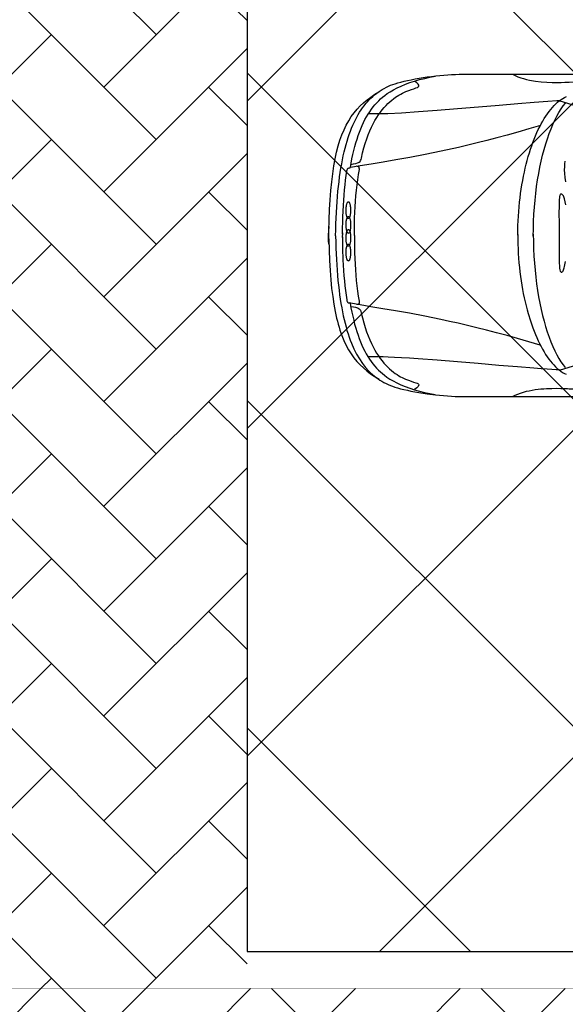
# Model space of a CAD drawing. Header units: millimetres. Extents: x 747415 to 1601423, y -236173 to 551995.
# Tile 441 of 549: x 1151282 to 1154226, y 193040 to 198354. Entities that reach past the tile are written whole.
import ezdxf

# ---------------------------------------------------------------- set-up
doc = ezdxf.new("R2010")
doc.units = ezdxf.units.MM
doc.header["$LTSCALE"] = 100
doc.header["$MEASUREMENT"] = 0
doc.layers.get('0').update_dxf_attribs({"linetype": 'CONTINUOUS', "lineweight": 0})
for name, color, linetype in [('T--A9041_VERHARDING_Parkeren', 9, 'CONTINUOUS'), ('T--L9041_VERHARDING_Wegen', 7, 'CONTINUOUS'), ('T--L9082_INRICHTING_SPECIFIEK_Auto', 8, 'CONTINUOUS')]:
    doc.layers.add(name, color=color, linetype=linetype)
doc.layers.add('T--A9041_VERHARDING_Wegen', color=21, linetype='CONTINUOUS', lineweight=0)
doc.layers.add('T--A9042_BEPLANTING', color=90, linetype='CONTINUOUS', lineweight=0)

# ---------------------------------------------------------------- blocks, each defined once
blk = doc.blocks.new('auto17')
for p, q in [((703.6, 867.6), (1533.8, 867.6)), ((115.7, 361.8), (115.3, 362.7)), ((75.7, 9.3), (75.7, -1.4)), ((75.7, -15.2), (75.7, -2.9)), ((705, -871.5), (1505.7, -871))]:
    blk.add_line(p, q)
for points in [[(37.6, 1), (38.1, 33.9), (39, 66.2), (40.5, 97.1), (41.9, 127.5), (43.8, 156.8), (45.7, 185.8), (48.1, 213.7), (50.5, 241.2), (53.3, 267.1), (56.2, 293.1), (59.5, 318.1), (62.9, 342.1), (66.7, 365.7), (70.5, 388.7), (74.8, 410.8), (79.1, 431.8), (83.8, 452.9), (88.6, 472.5), (93.8, 492.1), (99.1, 510.7), (104.8, 528.9), (110.5, 546.5), (116.7, 563.2), (123.3, 579.4), (136.7, 610.3), (151, 638.7), (166.2, 664.7), (182.4, 688.7), (199.6, 710.3), (217.7, 730.4), (226.7, 739.2), (236.7, 748), (246.2, 756.3), (256.3, 764.2), (266.7, 771.5), (277.2, 778.9), (287.7, 785.2), (298.6, 791.6), (310.1, 797), (321.5, 802.4), (333, 807.8), (344.9, 812.2), (357.7, 816.6), (372.5, 821), (388.7, 825.4), (405.8, 829.8), (424.9, 834.2), (444.4, 838.2), (486.3, 846), (531.1, 852.9), (576.9, 858.3)], [(116.2, 364.2), (120.5, 388.2), (124.8, 411.7), (130, 434.3), (135.2, 456.3), (140.5, 477.4), (146.2, 498), (152.4, 517.6), (158.6, 536.7), (165.7, 555.3), (172.4, 573), (179.6, 590.2), (187.2, 606.8), (195.3, 622.5), (203.4, 637.7), (211.9, 651.9), (220.5, 665.6), (229.6, 678.9), (239.1, 691.1), (248.6, 703.4), (258.6, 714.2), (268.6, 725), (279.1, 734.8), (290.1, 744.1), (301, 752.4), (314.4, 763.2), (330.1, 773.5), (348.2, 783.8), (368.2, 794.1), (389.6, 803.9), (413, 813.2), (437.3, 822.5), (463, 830.8), (489.6, 838.7), (517.3, 845.5), (545.9, 851.9), (574.4, 857.3)], [(576.9, 858.3), (598.7, 860.7), (620.2, 862.7), (641.6, 864.7), (662.6, 866.1), (683, 867.1), (703.1, 867.6)], [(991.7, 867.6), (1006, 860.7), (1020.8, 854.4), (1036, 849), (1051.3, 844.1), (1067, 839.6), (1082.7, 836.2), (1098.4, 833.3), (1114.1, 830.3), (1129.9, 828.4), (1145.6, 826.9), (1160.8, 825.4), (1175.6, 824.5), (1204.2, 823.5), (1230.4, 823), (1253.2, 823.5), (1272.8, 824.5), (1288, 824.9), (1297.5, 825.4), (1364.2, 825.9), (1429.9, 826.4), (1494.7, 826.4)], [(121, 381.3), (133.4, 383.8), (145.3, 385.8), (155.7, 388.7), (160, 391.2), (164.3, 394.1), (168.1, 398), (171.5, 402.4), (173.8, 408.8), (175.8, 416.6), (175.8, 415.2), (182.4, 443.1), (189.6, 469.6), (196.7, 494.6), (204.8, 518.6), (212.9, 540.6), (221.5, 561.7), (230.5, 581.3), (239.6, 600), (249.1, 617.1), (258.6, 633.8), (268.6, 649), (278.6, 662.7), (288.6, 675.9), (298.6, 688.2), (308.7, 699), (319.1, 709.8), (329.1, 719.1), (339.6, 727.4), (349.6, 735.7), (359.6, 743.1), (369.2, 749.5), (378.7, 755.3), (388.2, 760.7), (397.7, 765.6), (415.4, 774), (431.5, 780.3), (445.9, 785.2), (458.7, 789.6), (469.7, 793.1), (477.8, 796.5), (481.1, 798), (483.5, 799.9), (484.9, 801.9), (486.3, 803.9), (486.3, 805.8), (485.8, 808.3), (482.5, 813.7), (475.4, 820.5), (463.5, 829.3)], [(1246.1, 725), (1855.8, 536.7)], [(1.9, -49.5), (0.9, -44.6), (0, -32.3), (0, -16.2), (0, 0), (0, 12.2), (0.4, 17.7), (2.4, 77.9), (4.7, 134.3), (8.1, 187.2), (11.9, 237.2), (16.2, 284.3), (21.9, 327.9), (28.1, 369.6), (35.2, 408.3), (42.8, 444.1), (47.1, 461.3), (51.4, 477.9), (56.2, 493.6), (61, 509.3), (66.2, 524.5), (71.4, 538.7), (82.9, 566.1), (94.8, 591.6), (108.1, 615.6), (121.9, 637.7), (136.7, 658.3), (152.9, 677.9), (170, 696), (187.7, 713.2), (206.7, 728.9), (226.7, 744.6), (247.7, 759.3), (270.1, 773)], [(1020.3, -6.4), (1020.3, 19.6), (1021.2, 45.6), (1022.2, 71.1), (1023.2, 96.6), (1025.1, 121.6), (1027, 146.6), (1029.3, 171.5), (1032.2, 195.6), (1035.1, 219.6), (1038.4, 243.6), (1042.2, 266.7), (1046.5, 289.7), (1050.3, 312.2), (1055.1, 334.8), (1059.8, 356.4), (1065.1, 377.9), (1070.8, 399), (1076.5, 419.6), (1088.4, 459.8), (1101.3, 497.5), (1115.6, 532.8), (1122.7, 549.9), (1130.3, 566.6), (1138, 582.3), (1146.1, 598), (1154.2, 612.7), (1162.3, 626.9), (1170.8, 640.1), (1179.4, 653.4), (1188, 665.2), (1197, 676.9), (1206.1, 687.7), (1215.1, 697.5), (1224.2, 707.3), (1233.7, 715.7), (1243.2, 723.5), (1252.7, 730.8), (1262.3, 737.2), (1272.3, 742.6), (1281.8, 747.5)], [(1246.1, 724), (1240.8, 724.5), (1227, 724), (1205.1, 722.5), (1178.9, 720.5), (1146.1, 718.1), (1107, 715.2), (1019.8, 707.8), (917.9, 699.5), (807.4, 690.1), (695, 680.8), (584.9, 672), (483.5, 664.7), (436.3, 661.2), (393.4, 658.3), (355.3, 656.3), (321, 654.8), (293.4, 653.9), (272.5, 653.9), (213.9, 653.9)], [(1104.2, -7.8), (1104.6, 31.9), (1105.6, 71.1), (1107.5, 110.3), (1110.3, 148.5), (1113.7, 186.3), (1117.5, 223.5), (1122.2, 260.3), (1127.5, 295.6), (1133.2, 330.4), (1139.9, 364.7), (1146.5, 398), (1154.2, 429.9), (1162.3, 460.8), (1170.8, 490.7), (1179.9, 519.1), (1189.4, 546.5), (1198.9, 572.5), (1209.4, 597), (1219.9, 620.5), (1230.8, 642.1), (1241.8, 661.7), (1253.2, 680.3), (1265.1, 697), (1277, 711.7)], [(1140.8, 591.1), (1079.4, 572.5), (1019.8, 555.3), (962.7, 539.2), (906.4, 524), (852.1, 509.8), (800.2, 496.6), (748.8, 484.3), (699.7, 472.5), (652.1, 462.2), (605.9, 451.9), (561.6, 442.6), (519.2, 434.3), (436.8, 418.6), (361.5, 404.9), (292.9, 393.6), (228.1, 382.8), (169.5, 373), (117.2, 364.2)], [(74.8, 5.9), (75.3, 69.6), (77.1, 130.4), (80.5, 187.8), (82.9, 215.7), (84.8, 243.1), (87.6, 269.6), (90.5, 295.6), (93.8, 321.1), (97.6, 345.6), (97.6, 345.6), (97.6, 346.6), (97.6, 347), (98.6, 351.4), (100, 354.4), (101, 356.8), (102.4, 358.8), (103.8, 360.3), (105.7, 361.3), (109.1, 362.2), (112.9, 362.7), (117.2, 363.7)], [(139.1, -1.4), (139.1, 30.4), (139.6, 61.8), (140.5, 92.6), (141.5, 123), (142.4, 153.4), (144.3, 183.3), (146.7, 212.7), (149.1, 241.7), (152.4, 270.1), (155.7, 298.5), (160, 326), (164.8, 353.4), (165.3, 356.8), (164.8, 359.8), (164.8, 362.7), (164.3, 365.2), (163.4, 366.7), (162.4, 367.6), (160.5, 368.6), (158.6, 369.6), (155.3, 370.6), (151.5, 371.1)], [(1243.7, -13.2), (1243.7, 42.7), (1243.2, 91.2), (1243.7, 130.9), (1244.2, 148.5), (1245.1, 163.2), (1246.1, 175), (1247.5, 184.8), (1249.4, 191.7), (1252.3, 194.6), (1255.2, 196.1), (1258, 196.1), (1260.4, 195.1), (1262.8, 192.6), (1265.1, 189.2), (1267.5, 184.8), (1269.4, 179.4), (1271.3, 172.5), (1273.2, 165.2), (1275.1, 156.8), (1276.6, 148), (1278, 138.2)], [(1279.4, -166.1), (1276.6, -183.8), (1273.2, -199), (1269, -210.3), (1266.6, -215.2), (1264.2, -218.6), (1261.3, -221.6), (1258.5, -223.5), (1255.6, -224.5), (1252.3, -224), (1250.9, -223.5), (1249.4, -221.6), (1248, -218.6), (1247, -215.7), (1246.1, -211.2), (1245.1, -205.8), (1244.2, -194.1), (1243.2, -178.9), (1243.2, -160.7), (1242.8, -119.6), (1243.2, -69.6), (1243.7, -13.2), (1243.7, -13.2)], [(1280.4, -290.1), (1276.6, -313.7), (1274.2, -336.2), (1273.2, -355.3), (1273.7, -372.5), (1274.7, -388.2), (1277, -402.4)], [(1.4, 44.6), (0, 27), (0, -6.8), (0.4, -25), (2.4, -85.3), (4.7, -141.6), (8.1, -194.1), (11.9, -244.6), (16.6, -291.1), (21.9, -334.8), (28.1, -376.4), (35.2, -414.7), (43.3, -450.4), (51.9, -484.3), (61.4, -515.6), (71.9, -544.5), (83.3, -571.5), (95.3, -597), (108.6, -620.5), (122.4, -642.6), (137.7, -663.1), (153.8, -682.3), (170.5, -700.4), (188.6, -717.1), (207.7, -733.3), (227.7, -748.4), (248.6, -763.2), (271, -776.9)], [(37.6, 1), (38.1, -31.8), (39.5, -64.2), (40.5, -95.1), (41.9, -125.4), (43.8, -155.4), (45.7, -183.8), (48.1, -212.2), (50.5, -239.7), (53.3, -266.1), (56.2, -291.6), (59.5, -317.1), (62.9, -341.1), (66.7, -364.7), (70.5, -387.7), (74.8, -409.7), (79.1, -431.8), (83.8, -452.4), (89.1, -472.5), (94.3, -492.1), (99.5, -511.2), (105.2, -529.3), (111, -547), (117.2, -564.2), (123.8, -580.3), (130.5, -596), (137.2, -611.2), (144.3, -625.9), (151.5, -640.1), (159.1, -653.4), (167.2, -666.6), (174.8, -678.9), (183.4, -690.6), (192, -701.9), (200.5, -713.2), (209.6, -723.5), (218.6, -733.3), (228.1, -742.6), (237.7, -751.4), (247.7, -759.7), (257.7, -767.6), (267.7, -775.4), (278.6, -782.3), (289.1, -789.1), (300.1, -795), (311.5, -800.9), (322.9, -806.3), (334.4, -811.7), (346.3, -816.1), (359.1, -820.5), (373.9, -824.9), (390.1, -829.3), (407.3, -833.7), (426.3, -838.2), (445.9, -842.1), (466.3, -846), (487.8, -849.9), (509.7, -853.3), (532, -856.8), (554.9, -859.7), (577.8, -862.7)], [(1104.2, 2.5), (1104.6, -37.2), (1105.6, -76.5), (1107.5, -115.7), (1110.3, -153.9), (1113.7, -191.6), (1117.5, -228.4), (1122.2, -265.2), (1127.5, -300.9), (1133.7, -335.8), (1139.9, -369.6), (1147, -402.4), (1154.7, -434.3), (1162.7, -465.2), (1171.3, -495.1), (1180.3, -523.5), (1189.9, -550.9), (1199.9, -576.9), (1209.9, -600.9), (1220.4, -624.5), (1231.3, -646), (1242.8, -665.6), (1254.2, -684.3), (1266.1, -700.9), (1278, -715.6)], [(75.7, -8.8), (75.7, -41.2), (76.2, -72.5), (77.1, -102.9), (78.1, -133.3), (79.5, -162.7), (81.4, -191.6), (83.3, -219.6), (85.7, -247.5), (88.6, -274), (91.4, -300.5), (94.8, -325.9), (98.6, -351), (99.5, -355.3), (101, -358.8), (101.9, -361.2), (103.4, -363.2), (104.8, -364.2), (106.7, -365.1), (110, -366.1), (113.8, -366.6), (118.1, -367.6)], [(139.1, -1.4), (139.1, -33.3), (139.6, -64.7), (140.5, -95.6), (141.5, -126.5), (143.4, -156.8), (145.3, -186.7), (147.6, -216.2), (150, -245.1), (153.4, -274), (157.2, -301.9), (161.5, -329.9), (166.2, -357.3), (166.2, -360.7), (165.7, -363.7), (165.7, -366.6), (165.3, -369.1), (164.3, -370.5), (163.4, -371.5), (161.5, -372.5), (159.6, -373.5), (156.2, -374.5), (152.4, -375)], [(1020.8, -2.9), (1020.8, -28.9), (1021.7, -54.9), (1022.7, -80.4), (1023.7, -105.9), (1025.5, -130.8), (1027.5, -155.4), (1029.8, -180.4), (1032.7, -204.4), (1035.6, -228.4), (1039.4, -251.9), (1042.7, -275), (1047, -298), (1051.3, -320.6), (1056, -342.6), (1060.8, -364.2), (1066.1, -385.7), (1071.3, -406.3), (1077, -426.9), (1083.2, -447), (1089.4, -466.6), (1095.6, -485.3), (1102.2, -503.9), (1109.4, -522), (1116.5, -539.2), (1123.7, -556.3), (1131.3, -572.5), (1138.9, -588.2), (1147, -603.9), (1155.1, -618.1), (1163.2, -632.3), (1171.8, -645.5), (1180.3, -658.3), (1189.4, -670.5), (1198, -681.8), (1207, -692.6), (1216.1, -702.4), (1225.6, -711.7), (1235.1, -720), (1244.7, -727.9), (1254.2, -735.2), (1263.7, -741.1), (1273.2, -746.5), (1283.2, -751.4)], [(117.2, -368.1), (121.5, -392.1), (125.8, -415.6), (131, -438.2), (136.2, -460.2), (141.5, -481.3), (147.2, -501.9), (153.4, -521.5), (160, -540.6), (166.7, -559.3), (173.4, -576.9), (181, -594.1), (188.6, -610.7), (196.2, -626.4), (204.8, -641.6), (212.9, -655.8), (222, -669.5), (231, -682.8), (240.5, -695), (250.1, -707.3), (260.1, -718.1), (270.1, -728.9), (280.6, -738.7), (291.5, -748), (302.5, -756.3), (315.8, -767.1), (331.5, -777.4), (349.6, -787.7), (369.2, -798), (391.1, -807.8), (413.9, -817.1), (438.2, -826.4), (464, -834.7), (491.1, -842.6), (518.2, -849.4), (546.8, -855.8), (575.4, -861.2)], [(1142.3, -595.5), (1080.8, -576.9), (1021.2, -559.7), (964.1, -543.6), (907.9, -527.9), (853.6, -513.7), (801.2, -500.9), (700.2, -476.4), (606.8, -455.8), (520.1, -438.2), (438.2, -422.5), (362.9, -408.8), (293.9, -397.5), (229.1, -386.7), (171, -376.9), (118.1, -368.1)], [(121.9, -385.2), (134.8, -387.7), (146.2, -389.7), (156.7, -392.6), (161.5, -394.6), (165.7, -397.5), (169.5, -400.9), (172.4, -405.8), (174.8, -411.7), (176.7, -419.1), (183.4, -447), (190.5, -474), (197.7, -498.5), (205.8, -522.5), (213.9, -545), (222.4, -565.6), (231.5, -585.7), (240.5, -604.3), (250.1, -621.5), (259.6, -637.7), (269.6, -652.9), (279.6, -667.1), (289.6, -679.8), (299.6, -692.1), (309.6, -703.4), (320.1, -713.7), (330.1, -723), (340.6, -731.8), (350.6, -739.6), (360.6, -747), (370.1, -753.4), (379.6, -759.3), (389.1, -764.6), (398.7, -769.5), (416.3, -777.9), (432.5, -784.2), (446.8, -789.6), (459.7, -793.5), (470.6, -797.5), (478.7, -800.4), (482, -802.4), (484.4, -803.8), (485.8, -805.8), (487.3, -807.8), (487.3, -809.7), (486.8, -812.2), (483.5, -817.6), (476.3, -824.4), (464.4, -833.2)], [(1247, -728.9), (1857.2, -540.6)], [(1247.5, -727.9), (1230.8, -727.9), (1182.7, -724.9), (1108.4, -719.1), (1021.2, -711.7), (919.3, -703.4), (808.8, -694), (695.9, -684.7), (586.3, -675.9), (484.9, -668.5), (392.5, -662.2), (320.1, -658.3), (273.4, -657.8), (214.8, -657.8)], [(992.7, -871.5), (1007, -864.6), (1021.7, -858.3), (1037, -852.9), (1052.2, -847.9), (1067.9, -843.6), (1083.6, -840.1), (1115.6, -834.2), (1147, -830.3), (1177, -828.3), (1205.6, -827.4), (1231.8, -826.9), (1254.2, -827.4), (1274.2, -828.3), (1289, -828.8), (1298.5, -829.3), (1361.4, -829.8), (1418.5, -829.8), (1479, -829.8)], [(577.8, -862.7), (599.7, -865.1), (621.1, -867.1), (642.6, -868.5), (663.5, -870), (684, -871), (704, -871.5)]]:
    blk.add_lwpolyline(points)
for points in [[(106.2, 45.7, 0.160669), (108.6, 46.6, 0.089762), (110.9, 49.1, 0.048317), (113, 53.3, 0.029972), (114.8, 59, 0.021217), (116.4, 65.8, 0.016703), (117.5, 73.7, 0.014363), (118.3, 82.2, 0.013351), (118.5, 91, 0.013351), (118.3, 99.9, 0.014363), (117.6, 108.4, 0.016703), (116.5, 116.3, 0.021217), (115, 123.1, 0.029972), (113.2, 128.8, 0.048317), (111.1, 133, 0.089762), (108.8, 135.6, 0.160669), (106.5, 136.5, 0.160669), (104.1, 135.6, 0.089762), (101.8, 133, 0.048317), (99.7, 128.8, 0.029972), (97.8, 123.2, 0.021217), (96.3, 116.3, 0.016703), (95.1, 108.5, 0.014363), (94.4, 100, 0.013351), (94.1, 91.1, 0.013351), (94.3, 82.3, 0.014363), (95, 73.8, 0.016703), (96.1, 65.9, 0.021217), (97.6, 59, 0.029972), (99.4, 53.4, 0.048317), (101.5, 49.2, 0.089762), (103.8, 46.6, 0.160669)], [(106.7, -33.6, 0.159094), (109.2, -32.7, 0.089825), (111.5, -30.1, 0.048671), (113.6, -25.9, 0.03028), (115.4, -20.3, 0.021465), (116.9, -13.4, 0.01691), (118, -5.5, 0.014547), (118.6, 3, 0.013523), (118.8, 11.8, 0.013523), (118.5, 20.7, 0.014547), (117.8, 29.2, 0.01691), (116.6, 37, 0.021465), (115, 43.9, 0.03028), (113.1, 49.5, 0.048671), (110.9, 53.7, 0.089825), (108.6, 56.3, 0.159094), (106.2, 57.1, 0.159094), (103.8, 56.3, 0.089825), (101.5, 53.7, 0.048671), (99.4, 49.5, 0.03028), (97.5, 43.8, 0.021465), (96, 36.9, 0.01691), (94.9, 29.1, 0.014547), (94.3, 20.5, 0.013523), (94.1, 11.7, 0.013523), (94.4, 2.8, 0.014547), (95.2, -5.7, 0.01691), (96.4, -13.5, 0.021465), (97.9, -20.4, 0.03028), (99.8, -26, 0.048671), (102, -30.2, 0.089825), (104.3, -32.7, 0.159094)], [(106.2, -103.6, 0.159111), (108.6, -102.8, 0.089825), (110.9, -100.2, 0.048668), (113.1, -96, 0.030277), (115, -90.4, 0.021462), (116.6, -83.5, 0.016908), (117.8, -75.7, 0.014545), (118.5, -67.2, 0.013521), (118.8, -58.3, 0.013521), (118.6, -49.5, 0.014545), (118, -41, 0.016908), (116.9, -33.1, 0.021462), (115.4, -26.2, 0.030277), (113.6, -20.6, 0.048668), (111.5, -16.4, 0.089825), (109.2, -13.8, 0.159111), (106.7, -12.9, 0.159111), (104.3, -13.7, 0.089825), (102, -16.3, 0.048668), (99.8, -20.5, 0.030277), (97.9, -26.1, 0.021462), (96.4, -33, 0.016908), (95.2, -40.8, 0.014545), (94.4, -49.3, 0.013521), (94.1, -58.2, 0.013521), (94.3, -67, 0.014545), (94.9, -75.5, 0.016908), (96, -83.4, 0.021462), (97.5, -90.3, 0.030277), (99.4, -95.9, 0.048668), (101.5, -100.1, 0.089825), (103.8, -102.7, 0.159111)], [(106.5, -182.9, 0.160669), (108.8, -182.1, 0.089762), (111.1, -179.5, 0.048317), (113.2, -175.3, 0.029972), (115, -169.6, 0.021217), (116.5, -162.7, 0.016703), (117.6, -154.9, 0.014363), (118.3, -146.4, 0.013351), (118.5, -137.5, 0.013351), (118.3, -128.7, 0.014363), (117.5, -120.2, 0.016703), (116.4, -112.3, 0.021217), (114.8, -105.5, 0.029972), (113, -99.8, 0.048317), (110.9, -95.6, 0.089762), (108.6, -93.1, 0.160669), (106.2, -92.2, 0.160669), (103.8, -93.1, 0.089762), (101.5, -95.7, 0.048317), (99.4, -99.9, 0.029972), (97.6, -105.5, 0.021217), (96.1, -112.4, 0.016703), (95, -120.2, 0.014363), (94.3, -128.8, 0.013351), (94.1, -137.6, 0.013351), (94.4, -146.5, 0.014363), (95.1, -155, 0.016703), (96.3, -162.8, 0.021217), (97.8, -169.7, 0.029972), (99.7, -175.3, 0.048317), (101.8, -179.5, 0.089762), (104.1, -182.1, 0.160669)]]:
    blk.add_lwpolyline(points, format="xyb", close=True)

msp = doc.modelspace()

# ---------------------------------------------------------------- hatches: boundary and pattern name
at = {"layer": 'T--A9041_VERHARDING_Parkeren', "linetype": 'Continuous'}
h = msp.add_hatch(dxfattribs=at)
h.set_pattern_fill('ANSI37', color=256, scale=10000, style=0)
h.paths.add_polyline_path([(1162508.673, 241218.765), (1162196.865, 241189.439), (1152508.673, 240937.759), (1152508.673, 193325.106), (1162508.673, 193325.106)])
at = {"layer": 'T--A9041_VERHARDING_Wegen', "linetype": 'Continuous'}
h = msp.add_hatch(dxfattribs=at)
h.set_pattern_fill('AR-HBONE', color=256, scale=100, style=0)
h.paths.add_polyline_path([(1147308.673, 193125.106), (1152508.673, 193125.106), (1152508.673, 240937.759), (1147304.014, 239835.043)])
at = {"layer": 'T--A9041_VERHARDING_Wegen'}
h = msp.add_hatch(dxfattribs=at)
h.set_pattern_fill('AR-HBONE', color=256, scale=100, style=0)
h.paths.add_polyline_path([(1137308.673, 193125.106), (1162508.673, 193125.106), (1191120.175, 198269.487), (1191537.356, 190613.845), (1182413.356, 190613.845), (1166013.356, 188713.845), (1157219.877, 186989.02), (1137308.673, 186989.02)])
at = {"layer": 'T--A9042_BEPLANTING'}
h = msp.add_hatch(dxfattribs=at)
h.set_pattern_fill('GRASS', color=256, scale=1500, style=0)
edge = h.paths.add_edge_path()
edge.add_line((1194589.183, 247525.193), (1194593.64, 247264.881))
edge.add_line((1194593.64, 247264.881), (1189597.042, 247120.843))
edge.add_line((1189597.042, 247120.843), (1179615.176, 246734.424))
edge.add_line((1179615.176, 246734.424), (1169673.169, 246260.926))
edge.add_line((1169673.169, 246260.926), (1159743.156, 245284.429))
edge.add_line((1159743.156, 245284.429), (1149794.302, 244232.037))
edge.add_line((1149794.302, 244232.037), (1139904.319, 243419.621))
edge.add_line((1139904.319, 243419.621), (1138613.747, 243325.021))
edge.add_line((1138613.747, 243325.021), (1135690.007, 243117.197))
edge.add_line((1135690.007, 243117.197), (1132771.926, 242932.503))
edge.add_line((1132771.926, 242932.503), (1129859.398, 242758.599))
edge.add_line((1129859.398, 242758.599), (1126616.556, 242566.575))
edge.add_line((1126616.556, 242566.575), (1123385.964, 242364.695))
edge.add_line((1123385.964, 242364.695), (1120184.728, 242139.833))
edge.add_line((1120184.728, 242139.833), (1117014.113, 241880.011))
edge.add_line((1117014.113, 241880.011), (1113876.289, 241570.228))
edge.add_line((1113876.289, 241570.228), (1110773.76, 241198.319))
edge.add_line((1110773.76, 241198.319), (1107692.214, 240764.72))
edge.add_line((1107692.214, 240764.72), (1104624.361, 240306.925))
edge.add_line((1104624.361, 240306.925), (1101572.465, 239835.828))
edge.add_line((1101572.465, 239835.828), (1100403.086, 239650.924))
edge.add_line((1100403.086, 239650.924), (1097780.987, 239217.99))
edge.add_line((1097780.987, 239217.99), (1095157.329, 238732.83))
edge.add_line((1095157.329, 238732.83), (1092526.922, 238274.052))
edge.add_line((1092526.922, 238274.052), (1089457.602, 237766.051))
edge.add_line((1089457.602, 237766.051), (1086388.73, 237224.846))
edge.add_line((1086388.73, 237224.846), (1083401.545, 236651.668))
edge.add_line((1083401.545, 236651.668), (1080469.385, 236024.459))
edge.add_line((1080469.385, 236024.459), (1077519.444, 235269.823))
edge.add_line((1077519.444, 235269.823), (1074567.867, 234454.498))
edge.add_line((1074567.867, 234454.498), (1071611.505, 233602.32))
edge.add_line((1071611.505, 233602.32), (1068661.406, 232725.291))
edge.add_line((1068661.406, 232725.291), (1065719.424, 231822.381))
edge.add_line((1065719.424, 231822.381), (1062684.54, 230856.109))
edge.add_line((1062684.54, 230856.109), (1059866.196, 229920.836))
edge.add_line((1059866.196, 229920.836), (1056845.381, 228880.035))
edge.add_line((1056845.381, 228880.035), (1054034.15, 227860.451))
edge.add_line((1054034.15, 227860.451), (1051908.682, 227043.859))
edge.add_line((1051908.682, 227043.859), (1051192.354, 226766.278))
edge.add_line((1051192.354, 226766.278), (1050671.69, 226564.519))
edge.add_line((1050671.69, 226564.519), (1049927.631, 226262.62))
edge.add_line((1049927.631, 226262.62), (1049070.32, 225903.54))
edge.add_line((1049070.32, 225903.54), (1048360.834, 225606.376))
edge.add_line((1048360.834, 225606.376), (1045574.185, 224396.868))
edge.add_line((1045574.185, 224396.868), (1042746.023, 223102.062))
edge.add_line((1042746.023, 223102.062), (1039916.204, 221736.561))
edge.add_line((1039916.204, 221736.561), (1037264.038, 220364.549))
edge.add_line((1037264.038, 220364.549), (1036639.036, 220037.907))
edge.add_line((1036639.036, 220037.907), (1035761.731, 219567.084))
edge.add_line((1035761.731, 219567.084), (1034455.173, 218860.02))
edge.add_line((1034455.173, 218860.02), (1031834.519, 217415.207))
edge.add_line((1031834.519, 217415.207), (1029063.532, 215837.52))
edge.add_line((1029063.532, 215837.52), (1026493.513, 214322.916))
edge.add_line((1026493.513, 214322.916), (1023661.374, 212596.81))
edge.add_line((1023661.374, 212596.81), (1021148.701, 211011.913))
edge.add_line((1021148.701, 211011.913), (1018664.489, 209394.723))
edge.add_line((1018664.489, 209394.723), (1016111.63, 207674.051))
edge.add_line((1016111.63, 207674.051), (1013541.964, 205866.676))
edge.add_line((1013541.964, 205866.676), (1011054.819, 204060.939))
edge.add_line((1011054.819, 204060.939), (1008551.61, 202180.933))
edge.add_line((1008551.61, 202180.933), (1006071.977, 200261.271))
edge.add_line((1006071.977, 200261.271), (1003623.026, 198305.877))
edge.add_line((1003623.026, 198305.877), (1001255.469, 196356.541))
edge.add_line((1001255.469, 196356.541), (998895.97, 194358.237))
edge.add_line((998895.97, 194358.237), (996592.894, 192340.973))
edge.add_line((996592.894, 192340.973), (994271.188, 190253.094))
edge.add_line((994271.188, 190253.094), (992089.799, 188232.713))
edge.add_line((992089.799, 188232.713), (989855.126, 186096.735))
edge.add_line((989855.126, 186096.735), (987565.682, 183840.779))
edge.add_line((987565.682, 183840.779), (985556.73, 181812.43))
edge.add_line((985556.73, 181812.43), (983340.235, 179499.914))
edge.add_line((983340.235, 179499.914), (981234.422, 177237.565))
edge.add_line((981234.422, 177237.565), (979162.94, 174943.215))
edge.add_line((979162.94, 174943.215), (977214.691, 172724.59))
edge.add_line((977214.691, 172724.59), (975036.892, 170165.071))
edge.add_line((975036.892, 170165.071), (973160.412, 167901.106))
edge.add_line((973160.412, 167901.106), (971300.145, 165540.186))
edge.add_line((971300.145, 165540.186), (970653.489, 164750.347))
edge.add_line((970653.489, 164750.347), (969323.906, 163031.694))
edge.add_line((969323.906, 163031.694), (967532.389, 160664.585))
edge.add_line((967532.389, 160664.585), (965620.33, 158124.446))
edge.add_line((965620.33, 158124.446), (963729.485, 155559.861))
edge.add_line((963729.485, 155559.861), (962160.024, 153368.205))
edge.add_line((962160.024, 153368.205), (960583.853, 151476.839))
edge.add_line((960583.853, 151476.839), (957868.106, 147829.141))
edge.add_line((957868.106, 147829.141), (955546.579, 144354.957))
edge.add_line((955546.579, 144354.957), (952781.766, 139999.101))
edge.add_line((952781.766, 139999.101), (950228.309, 135925.671))
edge.add_line((950228.309, 135925.671), (947689.507, 131669.07))
edge.add_line((947689.507, 131669.07), (945836.511, 128467.426))
edge.add_line((945836.511, 128467.426), (939785.242, 117718.876))
edge.add_line((939785.242, 117718.876), (930712.869, 102774.401))
edge.add_line((930712.869, 102774.401), (922173.53, 90199.799))
edge.add_arc((831492.457, 157259.067), 112782.989, 306.60619454, 323.5168236, ccw=False)
edge.add_line((898746.269, 66722.183), (906881.323, 58450.839))
edge.add_arc((1039056.702, -43733.649), 167068.849, 138.06483794, 142.29247104, ccw=False)
edge.add_line((914773.924, 67916.66), (924725.806, 83316.857))
edge.add_line((924725.806, 83316.857), (935036.865, 100427.915))
edge.add_line((935036.865, 100427.915), (938271.243, 105214.41))
edge.add_line((938271.243, 105214.41), (944567.151, 115601.153))
edge.add_line((944567.151, 115601.153), (949536.685, 124088.131))
edge.add_line((949536.685, 124088.131), (954824.472, 132626.587))
edge.add_line((954824.472, 132626.587), (959827.89, 140132.671))
edge.add_line((959827.89, 140132.671), (963059.812, 145135.12))
edge.add_line((963059.812, 145135.12), (965500.197, 148828.356))
edge.add_line((965500.197, 148828.356), (966613.361, 150562.786))
edge.add_line((966613.361, 150562.786), (968025.373, 152669.584))
edge.add_line((968025.373, 152669.584), (969925.147, 155201.552))
edge.add_line((969925.147, 155201.552), (971712.101, 157704.465))
edge.add_line((971712.101, 157704.465), (973307.285, 159791.446))
edge.add_line((973307.285, 159791.446), (974380.773, 161326.936))
edge.add_line((974380.773, 161326.936), (975513.5, 162711.848))
edge.add_line((975513.5, 162711.848), (977022.752, 164676.523))
edge.add_line((977022.752, 164676.523), (979125.989, 167160.936))
edge.add_line((979125.989, 167160.936), (980701.644, 168861.659))
edge.add_line((980701.644, 168861.659), (983077.997, 171627.505))
edge.add_line((983077.997, 171627.505), (985074.319, 173856.029))
edge.add_line((985074.319, 173856.029), (986909.132, 175828.505))
edge.add_line((986909.132, 175828.505), (989063.699, 178159.256))
edge.add_line((989063.699, 178159.256), (991154.428, 180245.145))
edge.add_line((991154.428, 180245.145), (993121.205, 182057.606))
edge.add_line((993121.205, 182057.606), (995324.494, 184142.051))
edge.add_line((995324.494, 184142.051), (997280.219, 186006.612))
edge.add_line((997280.219, 186006.612), (999623.744, 188200.448))
edge.add_line((999623.744, 188200.448), (1002349.065, 190608.065))
edge.add_line((1002349.065, 190608.065), (1004754.956, 192653.066))
edge.add_line((1004754.956, 192653.066), (1007294.928, 194741.918))
edge.add_line((1007294.928, 194741.918), (1008978.786, 196161.928))
edge.add_line((1008978.786, 196161.928), (1011076.047, 197755.95))
edge.add_line((1011076.047, 197755.95), (1013065.241, 199247.814))
edge.add_line((1013065.241, 199247.814), (1015821.037, 201346.882))
edge.add_line((1015821.037, 201346.882), (1017686.716, 202722.52))
edge.add_line((1017686.716, 202722.52), (1020957.031, 204817.97))
edge.add_line((1020957.031, 204817.97), (1023228.197, 206313.401))
edge.add_line((1023228.197, 206313.401), (1026470.58, 208376.744))
edge.add_line((1026470.58, 208376.744), (1028603.548, 209658.432))
edge.add_line((1028603.548, 209658.432), (1030968.801, 211111.637))
edge.add_line((1030968.801, 211111.637), (1032974.557, 212278.47))
edge.add_line((1032974.557, 212278.47), (1034989.373, 213415.47))
edge.add_line((1034989.373, 213415.47), (1036654.679, 214452.728))
edge.add_line((1036654.679, 214452.728), (1038246.03, 215241.653))
edge.add_line((1038246.03, 215241.653), (1039948.347, 216202.761))
edge.add_line((1039948.347, 216202.761), (1041825.775, 217172.039))
edge.add_line((1041825.775, 217172.039), (1043014.131, 217759.859))
edge.add_line((1043014.131, 217759.859), (1045164.207, 218821.145))
edge.add_line((1045164.207, 218821.145), (1047341.541, 219812.404))
edge.add_line((1047341.541, 219812.404), (1050071.07, 221013.985))
edge.add_line((1050071.07, 221013.985), (1051244.22, 221490.97))
edge.add_line((1051244.22, 221490.97), (1052347.556, 221956.97))
edge.add_line((1052347.556, 221956.97), (1053649.506, 222430.47))
edge.add_line((1053649.506, 222430.47), (1054533.126, 222784.97))
edge.add_line((1054533.126, 222784.97), (1056086.056, 223306.47))
edge.add_line((1056086.056, 223306.47), (1057869.317, 223968.97))
edge.add_line((1057869.317, 223968.97), (1060574.556, 224929.97))
edge.add_line((1060574.556, 224929.97), (1063483.693, 225922.97))
edge.add_line((1063483.693, 225922.97), (1065608.903, 226631.593))
edge.add_line((1065608.903, 226631.593), (1069173.064, 227676.47))
edge.add_line((1069173.064, 227676.47), (1072281.977, 228625.637))
edge.add_line((1072281.977, 228625.637), (1075375.394, 229611.47))
edge.add_line((1075375.394, 229611.47), (1077123.927, 230119.62))
edge.add_line((1077123.927, 230119.62), (1080375.394, 230986.97))
edge.add_line((1080375.394, 230986.97), (1082892.594, 231747.063))
edge.add_line((1082892.594, 231747.063), (1087287.423, 232727.295))
edge.add_line((1087287.423, 232727.295), (1089726.851, 233304.236))
edge.add_line((1089726.851, 233304.236), (1092683.446, 233905.227))
edge.add_line((1092683.446, 233905.227), (1095564.394, 234529.046))
edge.add_line((1095564.394, 234529.046), (1098820.303, 235134.124))
edge.add_line((1098820.303, 235134.124), (1101429.17, 235680.801))
edge.add_line((1101429.17, 235680.801), (1102775.394, 235932.97))
edge.add_line((1102775.394, 235932.97), (1105482.445, 236248.973))
edge.add_line((1105482.445, 236248.973), (1107758.807, 236612.397))
edge.add_line((1107758.807, 236612.397), (1110496.735, 236978.709))
edge.add_line((1110496.735, 236978.709), (1115376.091, 237663.748))
edge.add_line((1115376.091, 237663.748), (1120160.891, 238162.648))
edge.add_line((1120160.891, 238162.648), (1122883.614, 238303.454))
edge.add_line((1122883.614, 238303.454), (1125390.669, 238461.915))
edge.add_line((1125390.669, 238461.915), (1128123.405, 238391.97))
edge.add_line((1128123.405, 238391.97), (1132768.171, 238736.47))
edge.add_line((1132768.171, 238736.47), (1135790.587, 239107.966))
edge.add_line((1135790.587, 239107.966), (1138342.94, 239481.456))
edge.add_line((1138342.94, 239481.456), (1142060.43, 239524.47))
edge.add_line((1142060.43, 239524.47), (1147419.918, 239838.053))
edge.add_line((1147419.918, 239838.053), (1152508.673, 240937.759))
edge.add_line((1152508.673, 240937.759), (1161790.445, 241405.25))
edge.add_line((1161790.445, 241405.25), (1166293.104, 242414.317))
edge.add_line((1166293.104, 242414.317), (1170003.913, 243136.47))
edge.add_line((1170003.913, 243136.47), (1182817.631, 243902.97))
edge.add_line((1182817.631, 243902.97), (1191677.387, 244103.47))
edge.add_line((1191677.387, 244103.47), (1200992.076, 244164.47))
edge.add_line((1200992.076, 244164.47), (1212315.556, 244345.47))
edge.add_line((1212315.556, 244345.47), (1212435.36, 247419.97))
edge.add_line((1212435.36, 247419.97), (1205479.36, 247503.517))
edge.add_line((1205479.36, 247503.517), (1202606.248, 247460.622))
edge.add_line((1202606.248, 247460.622), (1194593.64, 247264.881))

# ---------------------------------------------------------------- linework, layer by layer
at = {"layer": 'T--A9041_VERHARDING_Parkeren', "linetype": 'Continuous'}
msp.add_lwpolyline([(1162508.673, 241218.765), (1162196.865, 241189.439), (1152508.673, 240937.759), (1152508.673, 193325.106), (1162508.673, 193325.106)], close=True, dxfattribs=at)
at = {"layer": 'T--A9041_VERHARDING_Wegen', "linetype": 'Continuous', "const_width": 1}
msp.add_lwpolyline([(1147308.673, 193125.106), (1152508.673, 193125.106), (1152508.673, 240937.759), (1147304.014, 239835.043)], close=True, dxfattribs=at)
at = {"layer": 'T--A9041_VERHARDING_Wegen', "const_width": 1}
msp.add_lwpolyline([(1137308.673, 193125.106), (1162508.673, 193125.106), (1191120.175, 198269.487), (1191537.356, 190613.845), (1182413.356, 190613.845), (1166013.356, 188713.845), (1157219.877, 186989.02), (1137308.673, 186989.02)], close=True, dxfattribs=at)
msp.add_lwpolyline([(1137308.673, 186989.02), (1137308.673, 193125.106), (1162508.673, 193125.106)], dxfattribs=at)
at = {"layer": 'T--L9041_VERHARDING_Wegen', "const_width": 1}
for points in [[(1152508.673, 240090.002), (1152508.673, 193125.106)], [(1162508.673, 193325.106), (1152508.673, 193325.106)], [(1162508.673, 193125.106), (1152508.673, 193125.106)]]:
    msp.add_lwpolyline(points, dxfattribs=at)

# ---------------------------------------------------------------- block references
at = {"layer": 'T--L9082_INRICHTING_SPECIFIEK_Auto', "xscale": -1, "rotation": 180}
msp.add_blockref('auto17', (1152948.762, 197187.759), dxfattribs=at)

doc.saveas('drawing.dxf')
